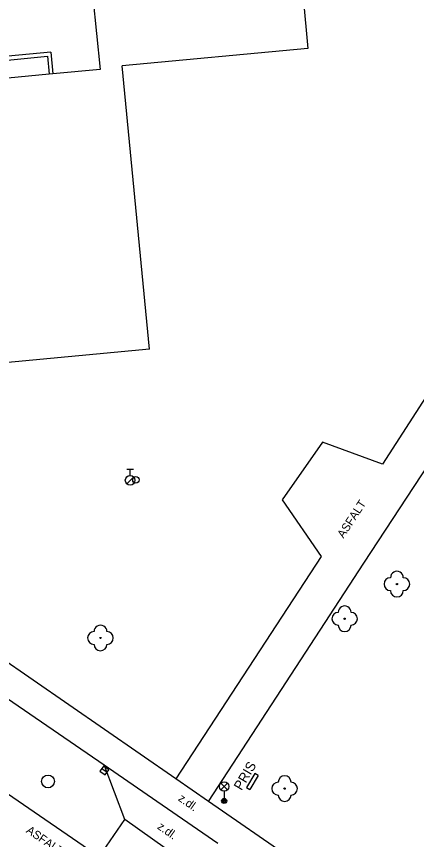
# Model space of a CAD drawing. Extents: x -539515 to -538098, y -1182060 to -1180157.
# Drawn here: x -538658.5 to -538627.4, y -1181155.5 to -1181091.3 of the extents above; entities that cross this region are included whole.
import ezdxf

# ---------------------------------------------------------------- set-up
doc = ezdxf.new("R2010")
doc.units = 0
for name, color, linetype in [('Vrstva 10', 7, 'Continuous'), ('Vrstva 11', 7, 'Continuous'), ('Vrstva 22', 7, 'Continuous'), ('Vrstva 24', 7, 'Continuous'), ('Vrstva 27', 7, 'Continuous'), ('Vrstva 28', 7, 'Continuous'), ('Vrstva 33', 7, 'Continuous'), ('Vrstva 40', 7, 'Continuous'), ('Vrstva 41', 7, 'Continuous'), ('Vrstva 5', 7, 'Continuous'), ('Vrstva 7', 7, 'Continuous')]:
    doc.layers.add(name, color=color, linetype=linetype)

msp = doc.modelspace()

# ---------------------------------------------------------------- linework, layer by layer
at = {"layer": 'Vrstva 10'}
for p, q in [((-538650.112, -1181153.901), (-538651.719, -1181149.651)), ((-538648.363, -1181151.953), (-538642.843, -1181155.744)), ((-538645.172, -1181157.391), (-538650.112, -1181153.901))]:
    msp.add_line(p, q, dxfattribs=at)
for points in [[(-538670.451, -1181136.802), (-538651.719, -1181149.651)], [(-538651.719, -1181149.651), (-538648.363, -1181151.953)], [(-538652.102, -1181156.811), (-538659.25, -1181151.9)]]:
    msp.add_lwpolyline(points, dxfattribs=at)
at = {"layer": 'Vrstva 11'}
for p, q in [((-538631.47, -1181133.94), (-538619.36, -1181115.38)), ((-538624, -1181116.85), (-538630.02, -1181126.2)), ((-538634.71, -1181124.49), (-538637.84, -1181128.98)), ((-538630.02, -1181126.2), (-538634.71, -1181124.49)), ((-538637.84, -1181128.98), (-538634.81, -1181133.4)), ((-538634.81, -1181133.4), (-538646.14, -1181150.73)), ((-538643.58, -1181152.5), (-538631.47, -1181133.94)), ((-538646.14, -1181150.73), (-538662.62, -1181139.335)), ((-538635.115, -1181158.34), (-538643.58, -1181152.5)), ((-538652.102, -1181156.811), (-538650.112, -1181153.901))]:
    msp.add_line(p, q, dxfattribs=at)
msp.add_lwpolyline([(-538643.58, -1181152.5), (-538644.86, -1181151.615), (-538646.14, -1181150.73)], dxfattribs=at)
at = {"layer": 'Vrstva 22'}
for centre in [(-538628.9, -1181135.56), (-538632.97, -1181138.26), (-538652, -1181139.76), (-538637.65, -1181151.5)]:
    msp.add_circle(centre, 0.05, dxfattribs=at)
for centre, start, end in [((-538628.9, -1181135.06), 359.99978, 179.99978), ((-538629.4, -1181135.56), 89.99978, 269.99978), ((-538628.4, -1181135.56), 269.99978, 89.99978), ((-538628.9, -1181136.06), 179.99978, 359.99978), ((-538633.47, -1181138.26), 89.99978, 269.99978), ((-538632.97, -1181137.76), 359.99978, 179.99978), ((-538632.47, -1181138.26), 269.99978, 89.99978), ((-538652, -1181139.26), 359.99978, 179.99978), ((-538632.97, -1181138.76), 179.99978, 359.99978), ((-538652.5, -1181139.76), 89.99978, 269.99978), ((-538651.5, -1181139.76), 269.99978, 89.99978), ((-538652, -1181140.26), 179.99978, 359.99978), ((-538637.65, -1181151), 0, 180), ((-538638.15, -1181151.5), 90, 270), ((-538637.15, -1181151.5), 270, 90), ((-538637.65, -1181152), 180, 0)]:
    msp.add_arc(centre, 0.5, start, end, dxfattribs=at)
at = {"layer": 'Vrstva 24'}
for p, q in [((-538639.97, -1181150.32), (-538640.62, -1181151.42)), ((-538639.711, -1181150.472), (-538640.361, -1181151.572)), ((-538639.711, -1181150.472), (-538639.97, -1181150.32)), ((-538640.62, -1181151.42), (-538640.361, -1181151.572))]:
    msp.add_line(p, q, dxfattribs=at)
at = {"layer": 'Vrstva 27'}
msp.add_line((-538651.895, -1181149.935), (-538651.489, -1181150.227), dxfattribs=at)
msp.add_lwpolyline([(-538652.041, -1181150.139), (-538651.634, -1181150.43), (-538651.343, -1181150.023), (-538651.75, -1181149.732)], close=True, dxfattribs=at)
msp.add_circle((-538656.09, -1181150.94), 0.5, dxfattribs=at)
at = {"layer": 'Vrstva 28'}
for p, q in [((-538649.94, -1181126.595), (-538649.44, -1181126.595)), ((-538649.69, -1181127.095), (-538649.69, -1181126.595)), ((-538649.948, -1181127.742), (-538649.418, -1181127.212))]:
    msp.add_line(p, q, dxfattribs=at)
for centre, radius in [((-538649.69, -1181127.47), 0.375), ((-538649.24, -1181127.43), 0.25)]:
    msp.add_circle(centre, radius, dxfattribs=at)
at = {"layer": 'Vrstva 33'}
for p, q in [((-538642.625, -1181151.6), (-538642.095, -1181151.07)), ((-538642.625, -1181151.07), (-538642.095, -1181151.6)), ((-538642.36, -1181151.71), (-538642.36, -1181152.46))]:
    msp.add_line(p, q, dxfattribs=at)
for centre, radius in [((-538642.36, -1181151.335), 0.375), ((-538642.36, -1181152.46), 0.2), ((-538642.36, -1181152.46), 0.145), ((-538642.36, -1181152.46), 0.0876)]:
    msp.add_circle(centre, radius, dxfattribs=at)
at = {"layer": 'Vrstva 5'}
for p, q in [((-538637.94, -1181071.92), (-538635.83, -1181093.8)), ((-538652.926, -1181086.569), (-538652.024, -1181095.444)), ((-538635.83, -1181093.8), (-538650.301, -1181095.169)), ((-538652.024, -1181095.444), (-538655.707, -1181095.792)), ((-538648.19, -1181117.25), (-538650.301, -1181095.169)), ((-538656.005, -1181095.82), (-538666.57, -1181096.82)), ((-538655.707, -1181095.792), (-538656.005, -1181095.82)), ((-538648.19, -1181117.25), (-538664.47, -1181118.79))]:
    msp.add_line(p, q, dxfattribs=at)
at = {"layer": 'Vrstva 7'}
for p, q in [((-538655.867, -1181094.096), (-538655.707, -1181095.792)), ((-538666.671, -1181095.418), (-538656.137, -1181094.422)), ((-538656.137, -1181094.422), (-538656.005, -1181095.82))]:
    msp.add_line(p, q, dxfattribs=at)
msp.add_lwpolyline([(-538655.867, -1181094.096), (-538666.7, -1181095.12)], dxfattribs=at)

# ---------------------------------------------------------------- texts
at = {"layer": 'Vrstva 40'}
for s, rotation, p in [('ASFALT', 56.87699, (-538633.06, -1181132.029)), ('z.dl.', 324.75964, (-538646, -1181152.387)), ('z.dl.', 324.75964, (-538647.624, -1181154.586)), ('ASFALT', 325.47375, (-538657.849, -1181154.885))]:
    msp.add_text(s, height=0.65, rotation=rotation, dxfattribs=at).set_placement(p)
at = {"layer": 'Vrstva 41'}
msp.add_text('PRIS', height=0.75, rotation=59.42077, dxfattribs=at).set_placement((-538641.015, -1181151.694))

doc.saveas('drawing.dxf')
